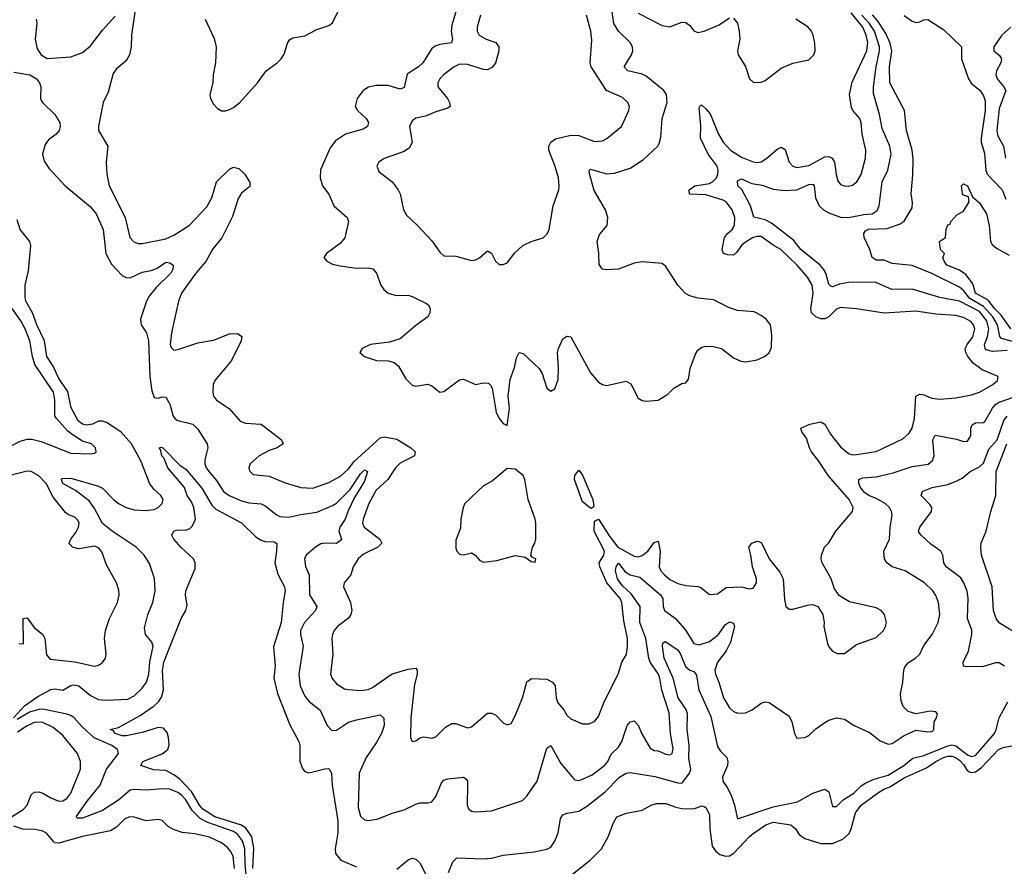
# Model space of a CAD drawing. Header units: inches. Extents: x 1694797 to 1849917, y 907313 to 1017959.
# Tile 641 of 656: x 1804013 to 1808975, y 964881 to 969148. Entities that reach past the tile are written whole.
import ezdxf

# ---------------------------------------------------------------- set-up
doc = ezdxf.new("R2010")
doc.units = ezdxf.units.IN
doc.header["$MEASUREMENT"] = 0
doc.layers.add('B8906', color=7, linetype='Continuous')

msp = doc.modelspace()

# ---------------------------------------------------------------- linework, layer by layer
at = {"layer": 'B8906', "color": 5}
for points, elevation in [([(1806229.7, 969250.3), (1806190, 969119.6), (1806187.8, 969087.8), (1806194.6, 969050), (1806189.3, 969030.7), (1806130, 969023.4), (1806110, 969016.7), (1806090, 969002.6), (1806043.7, 968930), (1806022.7, 968910), (1805966.3, 968873.7), (1805950, 968805.4), (1805930, 968798), (1805870, 968816.5), (1805810, 968816.8), (1805770, 968807.2), (1805743.5, 968790), (1805713.7, 968750), (1805703.5, 968710), (1805715.5, 968690), (1805758.4, 968650), (1805770.2, 968630), (1805766, 968610), (1805744, 968596), (1805654, 968570), (1805603.6, 968536.4), (1805577.6, 968502.4), (1805528.4, 968391.6), (1805527.1, 968350), (1805539.1, 968310), (1805570, 968268.5), (1805596.1, 968210), (1805663.7, 968150), (1805670.3, 968130), (1805652, 968048), (1805630, 968021.3), (1805558.8, 967970), (1805546, 967950), (1805561, 967930), (1805590, 967914.9), (1805627.1, 967907.1), (1805710, 967894.9), (1805770, 967896.9), (1805792.1, 967892), (1805810.2, 967870.2), (1805832.9, 967810), (1805848.5, 967788.5), (1805870, 967770.3), (1805910, 967758), (1805970, 967758.6), (1805990, 967752.4), (1806059.7, 967719.7), (1806072.7, 967710), (1806081.3, 967690), (1806080.3, 967670), (1806070.1, 967649.9), (1806010, 967607), (1805930, 967539.3), (1805876.8, 967523.2), (1805781, 967510), (1805738.8, 967490), (1805726.8, 967470), (1805750.4, 967450.4), (1805810.3, 967430.2), (1805870, 967427.7), (1805900.1, 967420.1), (1805922.1, 967402.1), (1805958.4, 967338.4), (1805990, 967306.3), (1806010, 967300.7), (1806070, 967310.2), (1806090, 967302.7), (1806130, 967270.2), (1806150, 967273.8), (1806230, 967332.2), (1806250, 967336.6), (1806310, 967308.9), (1806350, 967317.3), (1806375.5, 967315.5), (1806386.2, 967306.2), (1806394.7, 967290), (1806414, 967170), (1806430, 967138), (1806450, 967112), (1806470, 967102), (1806480.5, 967190), (1806474.8, 967250), (1806485.1, 967334.9), (1806505.8, 967394.2), (1806516.5, 967443.5), (1806529.5, 967470.5), (1806550, 967466), (1806630.4, 967390), (1806645.4, 967365.4), (1806670, 967291), (1806690, 967274.8), (1806710, 967286.8), (1806726.1, 967333.9), (1806728.7, 967391.3), (1806722.5, 967470), (1806727.9, 967490), (1806750, 967539.5), (1806770, 967552.9), (1806790.2, 967550.2), (1806890, 967367.9), (1806930, 967321.3), (1806950, 967309.1), (1806970, 967304.7), (1807070, 967326.7), (1807092.2, 967312.2), (1807130, 967240.3), (1807150, 967228.8), (1807170, 967225.3), (1807230, 967230.7), (1807278.9, 967261.1), (1807310, 967290.8), (1807350, 967314.8), (1807370, 967318), (1807383.2, 967336.8), (1807392, 967390), (1807418.5, 967461.5), (1807430, 967481.6), (1807450, 967497), (1807470, 967502), (1807510, 967500.3), (1807550, 967490.3), (1807610, 967443.8), (1807647.4, 967427.4), (1807670, 967423.7), (1807730, 967433.4), (1807766.6, 967450), (1807790, 967468.4), (1807802, 967498), (1807803, 967557), (1807796.9, 967610), (1807776.9, 967636.9), (1807750, 967657.3), (1807714.6, 967674.6), (1807630, 967681.5), (1807590, 967694.8), (1807510, 967735.2), (1807430, 967744), (1807390, 967755.5), (1807368.3, 967768.3), (1807329.4, 967809.4), (1807270, 967903.5), (1807250, 967918.5), (1807150, 967927.7), (1807110, 967920.3), (1807030, 967890.7), (1806970, 967886.3), (1806949.7, 967890), (1806933.7, 967913.7), (1806931.8, 967971.8), (1806922.9, 968030), (1806934.7, 968065.3), (1806974.2, 968110), (1806977.1, 968150), (1806965.6, 968190), (1806907.4, 968287.4), (1806882.2, 968377.8), (1806884.7, 968390), (1806890, 968393.6), (1806970, 968371.3), (1807010, 968373.5), (1807090, 968399.3), (1807156.5, 968443.5), (1807229.7, 968510), (1807236.4, 968523.6), (1807243.6, 968556.4), (1807250.5, 968650), (1807276.5, 968730), (1807273.3, 968770), (1807258.8, 968790), (1807170, 968863.4), (1807150, 968873.8), (1807078.3, 968890), (1807058.5, 968910), (1807096.4, 968970), (1807102.3, 968990), (1807100.7, 969010), (1807090, 969032.8), (1807029.9, 969089.9), (1807007.7, 969127.7), (1806997.7, 969197.7)], 720), ([(1804095, 969150), (1804099.2, 969130), (1804091.5, 969050), (1804100.8, 969000.8), (1804120.3, 968970), (1804152, 968952), (1804270, 968961.1), (1804330, 968981.9), (1804370, 969016.1), (1804430, 969094.5), (1804494.7, 969165.3)], 680), ([(1804593.8, 969186.2), (1804575.8, 969070), (1804574.4, 969010), (1804566, 968970), (1804550, 968939.8), (1804500.5, 968899.5), (1804484.3, 968875.7), (1804458, 968782), (1804433.8, 968730), (1804410.3, 968610.3), (1804410.4, 968590), (1804457, 968510), (1804448.2, 968430), (1804451.2, 968368.8), (1804463.8, 968310), (1804544.1, 968150), (1804568, 968050), (1804587.9, 968027.9), (1804610, 968020.2), (1804630, 968019.7), (1804750, 968043.5), (1804790, 968061.9), (1804866.1, 968110), (1804955.4, 968204.6), (1804981.6, 968250), (1805004.8, 968330), (1805070, 968394.5), (1805090, 968404.4), (1805117.3, 968397.3), (1805147.4, 968370), (1805172, 968328), (1805172.4, 968307.6), (1805130, 968273.5), (1805113, 968247), (1805084.7, 968155.3), (1805032, 968048), (1804986.9, 967993.1), (1804950.5, 967929.5), (1804900.1, 967870), (1804827.8, 967770), (1804813, 967730), (1804778, 967570), (1804770.3, 967510.3), (1804775.4, 967495.4), (1804790, 967482.6), (1804810, 967486.2), (1804910, 967518.5), (1804990, 967532.2), (1805070, 967563.8), (1805110, 967565.7), (1805131.6, 967551.5), (1805128.8, 967530), (1805079.6, 967430), (1804996.5, 967330), (1804987.8, 967310), (1804986, 967270), (1804990.2, 967250), (1805004.6, 967230), (1805068.7, 967188.7), (1805124.5, 967124.5), (1805150, 967115), (1805230.1, 967110.1), (1805333, 967030), (1805340.7, 967010), (1805310.7, 966990), (1805270, 966977.2), (1805220.4, 966950), (1805174, 966910), (1805167.6, 966890), (1805170, 966881), (1805174, 966870), (1805190, 966856.5), (1805270, 966846.7), (1805350, 966814.2), (1805430, 966790.2), (1805490, 966787.5), (1805570, 966815.6), (1805630, 966847.6), (1805670, 966883.6), (1805699.2, 966920.8), (1805830, 967040.9), (1805850, 967045), (1805913, 967033), (1805983.7, 966990), (1806006, 966970), (1806002.6, 966950), (1805930, 966912.5), (1805906.1, 966890), (1805868.6, 966830), (1805810, 966776.3), (1805772.2, 966710), (1805743.3, 966630), (1805740.9, 966610), (1805748.5, 966590), (1805827.8, 966530), (1805838.5, 966510), (1805817.4, 966490), (1805746, 966454), (1805719.3, 966430), (1805694, 966390), (1805682.3, 966350), (1805647.2, 966310), (1805644.7, 966290), (1805679.2, 966210), (1805687.5, 966170), (1805682.4, 966150), (1805670, 966132.5), (1805614.2, 966090), (1805597.8, 966070), (1805589.3, 966050), (1805585.6, 966030), (1805590.2, 965950), (1805579.7, 965850), (1805587.4, 965827.4), (1805610, 965800.8), (1805650, 965776.2), (1805670, 965771.9), (1805730, 965767.2), (1805768.3, 965771.7), (1805790, 965782.2), (1805890, 965850.8), (1805970, 965875), (1806010, 965879.5), (1806015.8, 965870), (1806015.5, 965850), (1806003, 965797), (1805983.5, 965630), (1805981.6, 965530), (1805990, 965511), (1806010, 965513.4), (1806030, 965528.2), (1806050, 965534), (1806090, 965527), (1806110, 965533.7), (1806158.2, 965581.9), (1806190, 965601.3), (1806210, 965601.3), (1806270, 965578.9), (1806290, 965584.9), (1806370, 965652.2), (1806390, 965652.7), (1806410, 965644.9), (1806450, 965603.8), (1806470, 965593.4), (1806490, 965600.7), (1806510, 965638.8), (1806546.4, 965730), (1806569, 965811), (1806592.2, 965827.8), (1806670, 965824.9), (1806698.3, 965810), (1806710.9, 965790), (1806717.3, 965730), (1806725.6, 965705.6), (1806755.6, 965670), (1806770, 965643.1), (1806790, 965623.6), (1806850, 965598.9), (1806880.7, 965599.3), (1806909.8, 965610.2), (1806930, 965636.3), (1806959.1, 965710), (1807029.8, 965850), (1807048, 965910), (1807070.9, 965949.1), (1807076.8, 965990), (1807075.3, 966030), (1807058.1, 966118.1), (1807047, 966210), (1807039.6, 966230), (1806972.7, 966310), (1806936.9, 966390), (1806932.9, 966410), (1806956.3, 966450), (1806959.9, 966470), (1806908.4, 966570), (1806910, 966620.4), (1806930, 966630.7), (1806985.4, 966545.4), (1807028.1, 966490), (1807110, 966443.7), (1807130, 966440.8), (1807150, 966446.7), (1807178.4, 966470), (1807210, 966513.4), (1807230, 966519.5), (1807240.3, 966470), (1807235.6, 966390), (1807244.4, 966370), (1807262, 966350), (1807290, 966326.7), (1807330, 966307.1), (1807370, 966295.6), (1807430, 966291.5), (1807446, 966286), (1807490, 966250.3), (1807530, 966254.3), (1807573.9, 966286.1), (1807650, 966289.4), (1807690, 966280.2), (1807710, 966283.5), (1807726.2, 966310), (1807725.8, 966330), (1807705.6, 966390), (1807698, 966450), (1807687.4, 966490), (1807702.4, 966510), (1807730, 966520.2), (1807737.3, 966517.3), (1807750.6, 966510.6), (1807790.1, 966430), (1807843, 966363), (1807860.5, 966330), (1807866.7, 966226.7), (1807874.8, 966190), (1807890, 966177.3), (1807910, 966176.3), (1807990, 966199.1), (1808010, 966200.7), (1808036, 966190), (1808060.7, 966150), (1808066.8, 966110), (1808064.9, 966090), (1808083.4, 966003.4), (1808090, 965986.8), (1808110, 965964.9), (1808132.8, 965952.8), (1808170, 965953.4), (1808230, 965999.3), (1808330, 966034.6), (1808366.6, 966070), (1808376.3, 966090), (1808381.6, 966110), (1808371.8, 966150), (1808354.5, 966170), (1808330, 966184.2), (1808194.7, 966214.7), (1808144.7, 966244.7), (1808120.1, 966280.1), (1808102.9, 966330), (1808056.9, 966410), (1808051.5, 966430), (1808053, 966450), (1808069.6, 966490), (1808090, 966510.5), (1808125.7, 966570), (1808210.6, 966669.4), (1808213.8, 966690), (1808192.7, 966730), (1808089.2, 966849.2), (1808036.1, 966930), (1808003.8, 966970), (1807993, 966990), (1807978.4, 967038.4), (1807954.3, 967070), (1807949.6, 967090), (1807994.5, 967110), (1808050, 967121.1), (1808070, 967108.9), (1808099, 967059), (1808150, 966994.8), (1808190, 966961), (1808210, 966955.4), (1808230, 966956.4), (1808330, 966971.6), (1808464.1, 967035.9), (1808496.2, 967063.8), (1808510.4, 967089.7), (1808522.5, 967137.5), (1808530, 967250.2), (1808550, 967259.8), (1808570, 967256.4), (1808610, 967239.8), (1808650, 967234.7), (1808730, 967241.8), (1808810, 967256.9), (1808850, 967271.2), (1808918, 967310), (1808941.6, 967330), (1808943.7, 967350), (1808862.8, 967382.8), (1808817.4, 967417.4), (1808791.5, 967450), (1808781, 967470), (1808778.1, 967490), (1808787.1, 967510), (1808816.9, 967550), (1808825.8, 967590), (1808819.6, 967610), (1808807.1, 967627.1), (1808770, 967647.5), (1808730, 967656.2), (1808630, 967663), (1808530, 967679.2), (1808370, 967668.9), (1808230, 967689.9), (1808150, 967696.5), (1808130, 967689), (1808090.4, 967649.6), (1808070, 967639.7), (1808050, 967640.3), (1808025.2, 967650), (1808003.2, 967670), (1807999.6, 967690), (1808012, 967770), (1808006.2, 967810), (1807983.4, 967850), (1807931.3, 967910), (1807849.1, 967989.1), (1807810, 968010.9), (1807750, 968054.4), (1807730, 968055.3), (1807710, 968049.9), (1807670, 968027.1), (1807650.4, 968009.6), (1807626, 967974), (1807610, 967961), (1807582.4, 967962.4), (1807559.1, 967970), (1807552.6, 967990), (1807565.4, 968050), (1807579.6, 968070), (1807602.7, 968090), (1807614.7, 968110), (1807617.4, 968150), (1807603.2, 968190), (1807573.6, 968230), (1807558, 968238), (1807470, 968264.8), (1807389.2, 968269.2), (1807386.4, 968286.4), (1807386.8, 968290), (1807414.7, 968310), (1807490, 968322.6), (1807504.9, 968330), (1807524.2, 968350), (1807531.9, 968370), (1807533.1, 968390), (1807527.4, 968410), (1807482.6, 968470), (1807444.3, 968550), (1807445.2, 968614.8), (1807436.6, 968703.4), (1807443.4, 968716.6), (1807450, 968716.8), (1807470, 968699.2), (1807492.9, 968672.9), (1807534.9, 968570), (1807558.9, 968530), (1807595.1, 968490), (1807650, 968454.1), (1807710, 968430.8), (1807730, 968427.8), (1807750, 968432.1), (1807778, 968450), (1807830, 968495.8), (1807850, 968506), (1807870, 968492.7), (1807890.2, 968430), (1807910, 968410.2), (1807930, 968403.5), (1807990, 968413.1), (1808070, 968456.5), (1808090, 968458.7), (1808108.3, 968450), (1808119.6, 968430), (1808126.9, 968366.9), (1808136.2, 968336.2), (1808150, 968316.9), (1808167.3, 968310), (1808190, 968308.3), (1808210, 968313.6), (1808232, 968330), (1808253, 968367), (1808276.1, 968450), (1808277.7, 968490), (1808258.5, 968570), (1808253.7, 968630), (1808246.3, 968650), (1808211.2, 968690), (1808204.6, 968704.6), (1808194.8, 968770), (1808208, 968832), (1808282.7, 968990), (1808287.3, 969032.7), (1808279.3, 969070), (1808262.3, 969110), (1808202.6, 969182.6)], 680), ([(1804947, 969150), (1804993.3, 969053.3), (1805002.2, 969010), (1804999.3, 968930), (1804988, 968870), (1804986.3, 968830), (1804970.4, 968770), (1804974.4, 968750), (1804990, 968722), (1805010, 968699.3), (1805030, 968688.8), (1805050, 968687.9), (1805070, 968694.7), (1805090, 968704.5), (1805121.4, 968730), (1805210.6, 968830), (1805254.7, 968890), (1805310, 968929.5), (1805330.5, 968950), (1805345.6, 968974.4), (1805363.1, 969030), (1805373.3, 969046.7), (1805390, 969055.8), (1805450, 969065.5), (1805510, 969097.8), (1805570, 969118.8), (1805590, 969131.5), (1805618.1, 969190)], 720), ([(1806335.8, 969170), (1806318, 969110), (1806319.1, 969090), (1806329, 969070), (1806363.7, 969050), (1806412, 969032), (1806426.8, 969010), (1806427.2, 968990), (1806411.2, 968928.8), (1806392.9, 968907.1), (1806370, 968895.7), (1806350, 968895.8), (1806270, 968922.6), (1806230, 968923.1), (1806202.4, 968910), (1806148.8, 968870), (1806130.3, 968850), (1806120.3, 968830), (1806119.5, 968810), (1806168.9, 968750), (1806178.9, 968730), (1806181.6, 968710), (1806170, 968701.3), (1806110, 968683.9), (1806057.8, 968662.2), (1806009.3, 968650.7), (1805990, 968638.4), (1805977.4, 968610), (1805990.2, 968530.2), (1805977.8, 968502.2), (1805950, 968483.5), (1805850, 968447.8), (1805823, 968430), (1805813, 968410), (1805823.4, 968383.4), (1805890, 968330.3), (1805919.6, 968290), (1805930.2, 968270), (1805946.3, 968190), (1805961.8, 968161.8), (1806018, 968110), (1806090, 968032.7), (1806130, 967976.3), (1806150, 967957.1), (1806210, 967956.5), (1806290, 967934.6), (1806310, 967937.4), (1806330, 967947), (1806370, 967982), (1806390, 967970.8), (1806410.7, 967930), (1806430, 967913.4), (1806450, 967913.4), (1806470, 967922), (1806508.1, 967971.9), (1806549.2, 968010), (1806590, 968030.6), (1806651.8, 968048.2), (1806671.7, 968068.3), (1806682, 968090), (1806701.3, 968210), (1806729.7, 968290), (1806732, 968310), (1806727.7, 968350), (1806712.3, 968407.7), (1806679.3, 968490), (1806679.2, 968510), (1806689.7, 968530), (1806713.3, 968546.7), (1806790, 968566.5), (1806830, 968563.2), (1806910, 968533.4), (1806950, 968537.8), (1806971.6, 968548.4), (1807046.2, 968610), (1807083.5, 968690), (1807085.6, 968710), (1807077.2, 968730), (1807050, 968755.6), (1806970, 968791.2), (1806892.8, 968910), (1806887.6, 968930), (1806895.7, 969044.3), (1806891.7, 969090), (1806868.8, 969170)], 740), ([(1807130, 969180.5), (1807250, 969118.4), (1807290, 969111.6), (1807350, 969134.9), (1807370, 969133.1), (1807390, 969118), (1807410, 969092.2), (1807430, 969083.1), (1807462.7, 969090), (1807538.4, 969121.6), (1807590, 969156.5)], 720), ([(1808990, 967480.9), (1808915, 967475), (1808884.3, 967484.3), (1808878, 967490), (1808875.8, 967510), (1808890.5, 967550), (1808897.5, 967590), (1808887.6, 967630), (1808850, 967676.5), (1808750, 967729.2), (1808650, 967747.9), (1808510, 967789.9), (1808407.7, 967787.7), (1808325, 967825), (1808190, 967823), (1808144.9, 967815.1), (1808110, 967801), (1808102.9, 967802.9), (1808090, 967814.3), (1808074.9, 967870), (1808064.2, 967890), (1808046.3, 967910), (1807949.8, 967989.8), (1807914.8, 968034.8), (1807801.9, 968121.9), (1807770, 968138.2), (1807713, 968153), (1807695.6, 968210), (1807651.7, 968291.6), (1807632.1, 968310), (1807630, 968336.3), (1807650, 968345.2), (1807702.8, 968322.8), (1807754.1, 968314.1), (1807810, 968293.9), (1807870, 968287.5), (1807930, 968290.6), (1807990, 968316.4), (1808010, 968318.8), (1808017.1, 968310), (1808023.1, 968250), (1808042.8, 968210), (1808063.5, 968190), (1808090, 968173.6), (1808150, 968153.3), (1808190, 968150.1), (1808266.5, 968166.5), (1808309.9, 968170.1), (1808333.5, 968186.5), (1808343.9, 968210), (1808359.6, 968330), (1808387.9, 968390), (1808405.4, 968470), (1808399, 968510), (1808359.2, 968599.2), (1808346.3, 968670), (1808315.2, 968775.2), (1808316.2, 968810), (1808329.6, 968910), (1808346.8, 968990), (1808346.6, 969010), (1808320.2, 969090), (1808293.7, 969130), (1808256.8, 969170)], 660), ([(1809039.4, 967519.4), (1808961.6, 967541.6), (1808951.8, 967551.8), (1808941.2, 967610), (1808917.8, 967650), (1808870, 967702.7), (1808801.8, 967741.8), (1808770, 967783.6), (1808750, 967798.9), (1808610, 967869.4), (1808510, 967909.2), (1808410, 967919), (1808370, 967935), (1808330, 967936.5), (1808308.5, 967948.5), (1808297.4, 967990), (1808268, 968050), (1808267.1, 968070), (1808276, 968084), (1808290, 968091.9), (1808385.2, 968094.8), (1808450, 968119.6), (1808470, 968132.2), (1808510, 968198.7), (1808513.2, 968226.8), (1808505.6, 968270), (1808514.7, 968365.3), (1808515.6, 968444.4), (1808510.4, 968490), (1808481.9, 968590), (1808472.8, 968690), (1808398.3, 968830), (1808396.9, 968910), (1808408.5, 968990), (1808400.6, 969030), (1808377.7, 969077.7), (1808338.8, 969138.8), (1808310, 969172.4)], 640), ([(1808470, 969169.1), (1808510, 969139.7), (1808530, 969133.8), (1808550, 969137.2), (1808570, 969147.6), (1808590, 969148.5), (1808670, 969097), (1808759.5, 969010), (1808759.7, 968950), (1808794, 968850), (1808810, 968825.9), (1808853, 968790), (1808870, 968764), (1808878.7, 968738.7), (1808879.3, 968690), (1808857.7, 968550), (1808858.1, 968530), (1808874.6, 968474.6), (1808881.7, 968390), (1808889.2, 968370), (1808964.8, 968290), (1808983.6, 968243.6)], 640), ([(1807610, 969155.3), (1807630.2, 969130.2), (1807639.6, 969090), (1807642.8, 969050), (1807630.3, 968990), (1807633.7, 968970), (1807671.4, 968911.4), (1807690.3, 968850.3), (1807710.4, 968830.4), (1807750, 968832), (1807770, 968842), (1807850, 968903.1), (1807910, 968929), (1807990, 968945.2), (1808015.1, 968970), (1808021.5, 968990), (1808020.4, 969030), (1808012.2, 969070), (1808002.6, 969090), (1807986.3, 969110), (1807924.2, 969150)], 720), ([(1809008.4, 969110), (1808963.2, 969070), (1808921.5, 969010), (1808922.8, 968990), (1808948.7, 968968.7), (1808960.2, 968950), (1808957.1, 968930), (1808936.1, 968890), (1808932.8, 968870), (1808939.8, 968850), (1808972.7, 968810), (1808982.5, 968790), (1808950, 968699.6), (1808937.6, 968590), (1808943.1, 968563.1), (1808970.8, 968510), (1808981.3, 968450)], 660), ([(1803982.5, 968882.5), (1804064, 968870), (1804096.9, 968850), (1804113, 968830), (1804119.6, 968810), (1804117.1, 968750), (1804121.1, 968741.1), (1804128.7, 968728.7), (1804190.5, 968670.5), (1804214.8, 968630), (1804217.3, 968610), (1804212.2, 968590), (1804197.1, 968570), (1804158, 968542), (1804140.6, 968519.4), (1804127.4, 968470), (1804135.4, 968435.4), (1804159.3, 968399.3), (1804242.4, 968310), (1804370, 968204.7), (1804398.4, 968170), (1804433, 968090), (1804446.4, 967970), (1804476.2, 967916.2), (1804530, 967858.2), (1804550, 967847.6), (1804570, 967846.8), (1804630, 967874.6), (1804676.1, 967883.9), (1804705.1, 967894.9), (1804750, 967924.9), (1804770, 967922.8), (1804786, 967910), (1804784.9, 967890), (1804774.9, 967870), (1804701.3, 967798.7), (1804665.1, 967754.9), (1804651.3, 967728.7), (1804621.5, 967638.5), (1804625.4, 967610), (1804651, 967570), (1804662.3, 967530), (1804668.5, 967350), (1804678, 967278), (1804690, 967243.6), (1804710, 967240.2), (1804730, 967246.7), (1804750, 967245.7), (1804769.5, 967209.5), (1804786, 967150), (1804796.3, 967136.3), (1804810, 967127.6), (1804884.9, 967110), (1804910, 967084.6), (1804958.2, 967010), (1804961.1, 966990), (1804946.1, 966930), (1804946.5, 966910), (1804953.3, 966890), (1804965.3, 966870), (1805005.4, 966825.4), (1805040.2, 966770), (1805068.1, 966750), (1805130, 966723.3), (1805170, 966713.3), (1805230, 966707.8), (1805250, 966698.5), (1805310, 966650.2), (1805323.9, 966643.9), (1805370, 966640.9), (1805430, 966654.8), (1805510, 966665.6), (1805590, 966698.7), (1805610, 966711.4), (1805679.1, 966780.9), (1805730, 966859.4), (1805750, 966879.4), (1805766.3, 966870), (1805750, 966822.4), (1805700.9, 966739.1), (1805667.9, 966672.1), (1805652.5, 966630), (1805626.1, 966590), (1805621.7, 966570), (1805634.5, 966530), (1805630, 966522.6), (1805610, 966507.7), (1805550, 966509.2), (1805530, 966505.6), (1805503.5, 966490), (1805455.9, 966450), (1805448.8, 966431.2), (1805452.4, 966392.4), (1805470.9, 966350.9), (1805473.7, 966250), (1805510.2, 966190), (1805503.5, 966170), (1805447.5, 966110), (1805428.4, 966070), (1805427.3, 966050), (1805441.9, 965990), (1805419.5, 965850), (1805425.5, 965790), (1805450, 965738.3), (1805471.2, 965711.2), (1805527.7, 965667.7), (1805561.8, 965590), (1805586.3, 965566.3), (1805610, 965567.5), (1805670, 965607.1), (1805710, 965620.1), (1805830, 965644.7), (1805848.4, 965628.4), (1805849.4, 965590), (1805836.8, 965550), (1805810, 965502.9), (1805758.9, 965430), (1805723.2, 965350), (1805718.2, 965178.2), (1805730, 965133.4), (1805750, 965115.3), (1805770, 965111.7), (1805819.1, 965120.9), (1805890, 965148.9), (1805950, 965165.2), (1806010, 965194.9), (1806030, 965200.3), (1806070, 965200.4), (1806090, 965206.4), (1806110, 965232.7), (1806138.1, 965301.9), (1806150, 965314.7), (1806170, 965321.2), (1806250, 965330.2), (1806261.8, 965321.8), (1806268.9, 965310), (1806270, 965294), (1806267.5, 965190), (1806277, 965170), (1806290, 965159.6), (1806310, 965156.5), (1806390, 965160.7), (1806547.2, 965212.7), (1806567.1, 965232.9), (1806621, 965310), (1806670, 965477.3), (1806689.6, 965490.4), (1806740, 965400), (1806803.7, 965323.7), (1806810, 965317.3), (1806830, 965314), (1806850, 965320.6), (1806898.3, 965341.7), (1806960.8, 965390), (1806976.4, 965410), (1806993.9, 965446.1), (1807030, 965482.2), (1807047.5, 965510), (1807074.6, 965590), (1807090, 965609.1), (1807110, 965614.6), (1807130, 965591.8), (1807148.1, 965548.1), (1807190, 965476.4), (1807210, 965465.2), (1807230, 965462.7), (1807270, 965445.6), (1807290, 965443.5), (1807301.1, 965450), (1807306.7, 965473.3), (1807292.8, 965550), (1807286.1, 965653.9), (1807248.5, 965768.5), (1807239.8, 965830), (1807231.7, 965850), (1807190, 965910), (1807182.8, 965930), (1807169.1, 966030), (1807138, 966110), (1807139.4, 966190), (1807094.6, 966254.6), (1807050, 966294.9), (1807025.9, 966330), (1807016.1, 966370), (1807019.1, 966390), (1807030, 966408.9), (1807065, 966365), (1807090, 966350.9), (1807137.9, 966337.9), (1807242.8, 966250), (1807254.7, 966230), (1807255.8, 966190), (1807263.2, 966170), (1807317.1, 966130), (1807370, 966069.2), (1807410, 966004.2), (1807437.4, 965997.4), (1807490, 966014.4), (1807533.1, 966046.9), (1807570, 966099.5), (1807590, 966113.6), (1807610, 966107), (1807615.7, 966090), (1807595, 966010), (1807573, 965967), (1807529.6, 965910), (1807516.8, 965870), (1807519.8, 965850), (1807537.1, 965810), (1807560.2, 965730), (1807590, 965680.4), (1807610, 965660.9), (1807632.4, 965652.4), (1807670, 965655.2), (1807703.6, 965670), (1807750, 965702.6), (1807770, 965710.4), (1807790, 965707), (1807890, 965638), (1807904.6, 965610), (1807918, 965550), (1807930, 965526.8), (1807970, 965530.6), (1807990, 965540.5), (1808025.6, 965574.4), (1808070, 965606.7), (1808090, 965618.5), (1808130, 965629.1), (1808170, 965623.1), (1808218.8, 965590), (1808295.9, 965555.9), (1808350, 965513), (1808390, 965496.3), (1808410, 965500.5), (1808470, 965540.4), (1808530, 965567.3), (1808590, 965558.8), (1808610, 965560.7), (1808619.3, 965570), (1808621.2, 965610), (1808634, 965630), (1808639, 965650), (1808630, 965659), (1808603.2, 965663.2), (1808530, 965649.2), (1808490, 965660.9), (1808466.2, 965686.2), (1808455.5, 965715.5), (1808452.2, 965750), (1808463.8, 965810), (1808467.9, 965870), (1808474.2, 965885.8), (1808492.5, 965907.5), (1808530, 965931.4), (1808548.6, 965950), (1808570, 965993.7), (1808612, 966050), (1808641.8, 966110), (1808650.7, 966150), (1808643.7, 966210), (1808630, 966246), (1808615, 966270), (1808573.3, 966310), (1808476.2, 966370), (1808410, 966389.8), (1808382.8, 966410), (1808371.6, 966430), (1808367.1, 966470), (1808396.8, 966530), (1808399.8, 966590), (1808409.1, 966650), (1808407, 966670), (1808396.3, 966690), (1808374.3, 966710), (1808333.3, 966733.3), (1808292, 966750), (1808270, 966765.4), (1808249.8, 966790.2), (1808241.4, 966810), (1808242, 966830), (1808261.1, 966838.9), (1808330, 966844.6), (1808415.3, 966864.7), (1808510, 966896.4), (1808591.7, 966908.3), (1808613.4, 966926.6), (1808621, 966950), (1808614.4, 967030), (1808625.9, 967054.1), (1808733.7, 967033.6), (1808770, 967022), (1808790, 967023.6), (1808806.6, 967050), (1808807.2, 967090), (1808813.9, 967106.1), (1808830, 967116.6), (1808870, 967116.9), (1808877.3, 967122.7), (1808914.8, 967190), (1808930.9, 967209.1), (1808950, 967220.3), (1809070, 967262.2)], 660), ([(1809007.8, 967590), (1808959.1, 967659.1), (1808927, 967690), (1808893.6, 967733.6), (1808830.5, 967770), (1808815.8, 967815.8), (1808782.5, 967862.6), (1808750, 967885.8), (1808685.6, 967910), (1808671.6, 967930), (1808664.5, 967950), (1808674, 967970), (1808654, 967990), (1808649.3, 968030), (1808679, 968050), (1808682, 968090), (1808690, 968114), (1808702, 968118), (1808706, 968130), (1808736.4, 968163.6), (1808770, 968182), (1808798, 968230), (1808795.3, 968255.3), (1808770, 968264), (1808765.2, 968270), (1808759, 968310), (1808770, 968321), (1808790, 968311), (1808814.8, 968254.8), (1808850, 968224.7), (1808884.9, 968170), (1808898.4, 968110), (1808904.9, 968030), (1808914, 968014), (1808935.5, 967995.5), (1809000.3, 967960.2)], 620), ([(1803980.8, 965630), (1804037.7, 965690), (1804103.4, 965736.6), (1804170, 965771.8), (1804190, 965775.5), (1804230, 965768.5), (1804270, 965792.8), (1804283.6, 965796.4), (1804310, 965790.1), (1804370, 965742.5), (1804410, 965721.8), (1804450, 965718.1), (1804557.2, 965722.8), (1804590, 965740.5), (1804630, 965779.3), (1804651, 965809), (1804663.7, 965850), (1804667.8, 965912.2), (1804684.6, 965990), (1804679.2, 966010), (1804646.6, 966050), (1804642.5, 966082.5), (1804659.1, 966150), (1804683.4, 966210), (1804696.2, 966270), (1804691.4, 966331.4), (1804666.9, 966406.9), (1804639.8, 966450), (1804599.4, 966490), (1804478.9, 966570), (1804430, 966608), (1804387.5, 966687.5), (1804362.8, 966722.8), (1804294.7, 966774.7), (1804230, 966809.8), (1804222.6, 966830), (1804225.2, 966834.8), (1804270, 966837.5), (1804410, 966796.8), (1804430, 966786.7), (1804487.4, 966727.4), (1804510, 966710.1), (1804550, 966689.5), (1804590, 966678.4), (1804645.6, 966674.4), (1804690, 966678.8), (1804711, 966689), (1804730, 966708.9), (1804735, 966730), (1804723.8, 966750), (1804690, 966779.5), (1804669.2, 966809.1), (1804623.9, 966923.9), (1804576.4, 967010), (1804521.7, 967070), (1804450, 967117.1), (1804430, 967124.9), (1804410, 967123.8), (1804380.3, 967110), (1804350, 967105), (1804329.3, 967109.3), (1804306.6, 967126.6), (1804272.4, 967192.4), (1804254.6, 967274.6), (1804210, 967340.2), (1804181.4, 967401.4), (1804148.7, 967450), (1804137.2, 967530), (1804098.9, 967610), (1804076.6, 967670), (1804044.2, 967730), (1804039.7, 967750), (1804039.9, 967810), (1804057.7, 967882.3), (1804069.3, 968010), (1804064.1, 968030), (1804015.1, 968090), (1803999.4, 968139.4)], 660), ([(1803970, 966999.5), (1804015.9, 967024.1), (1804050, 967033.8), (1804073.4, 967033.4), (1804121.7, 967021.7), (1804270, 966963.5), (1804370, 966959.5), (1804390, 966963), (1804398, 966970), (1804395.1, 966990), (1804374.5, 967010), (1804330, 967024.4), (1804276.7, 967056.7), (1804254.8, 967074.8), (1804197.7, 967137.7), (1804190.5, 967150.5), (1804190.4, 967230), (1804182.6, 967270), (1804089.4, 967409.4), (1804076.6, 967450), (1804064.1, 967530), (1804040.5, 967590), (1804018.5, 967630), (1803960.6, 967710)], 680), ([(1808976.9, 965890), (1808950, 965906.6), (1808930, 965906), (1808870, 965887.9), (1808786.6, 965886.6), (1808769.2, 965890), (1808767.3, 965910), (1808794.9, 965965.1), (1808811.8, 966050), (1808811.5, 966071.5), (1808789.2, 966130), (1808792.2, 966232.2), (1808787.6, 966267.6), (1808771.8, 966310), (1808755.3, 966335.3), (1808681.4, 966390), (1808669.8, 966410), (1808665.6, 966450), (1808655.1, 966470), (1808605.3, 966505.3), (1808555.4, 966550), (1808544.9, 966564.9), (1808542.7, 966570), (1808549.8, 966590), (1808608.5, 966670), (1808609.7, 966690), (1808602, 966702), (1808556.9, 966750), (1808563.6, 966770), (1808570, 966773.8), (1808612, 966790), (1808690, 966804.8), (1808736.6, 966823.4), (1808762.9, 966837.1), (1808803.5, 966870), (1808850, 966893.6), (1808870, 966913.5), (1808897, 966983), (1808938.6, 967030), (1808972.8, 967127.3), (1808990, 967149)], 640), ([(1805188.2, 964870), (1805193.2, 964973.2), (1805182, 965030), (1805153.2, 965073.2), (1805130, 965089.2), (1804995.8, 965130), (1804935.8, 965170), (1804918.3, 965190), (1804878.1, 965258.1), (1804820.2, 965320.2), (1804790, 965343), (1804750, 965363.7), (1804687.9, 965367.9), (1804623.6, 965390), (1804633.3, 965410), (1804731.4, 965448.6), (1804759.6, 965470), (1804766.1, 965493.9), (1804763.4, 965530), (1804755.9, 965555.9), (1804736.7, 965576.7), (1804710, 965581.3), (1804630, 965554.7), (1804550, 965538.5), (1804530, 965539.2), (1804493.6, 965550), (1804484.7, 965564.7), (1804468.7, 965570), (1804510, 965580.2), (1804619.4, 965640.6), (1804690.8, 965690), (1804711.7, 965710), (1804726.8, 965733.2), (1804738.1, 965770), (1804732.2, 965870), (1804738.8, 965910), (1804827.3, 966130), (1804850.7, 966170), (1804856.8, 966196.8), (1804847.9, 966250), (1804849.8, 966270), (1804897.5, 966382.6), (1804897.3, 966410), (1804888.7, 966430), (1804824.2, 966490), (1804789.8, 966530), (1804779.1, 966550), (1804790, 966571.1), (1804810, 966577.1), (1804850, 966574.7), (1804870, 966583.2), (1804883.4, 966596.6), (1804898, 966630), (1804889.9, 966690), (1804878.2, 966718.2), (1804857.5, 966750), (1804842.6, 966790), (1804759.7, 966890), (1804739.6, 966939.6), (1804729.8, 966950), (1804722, 966982), (1804715.3, 966990), (1804726.9, 966993.1), (1804733.7, 966990), (1804821.1, 966901.1), (1804850, 966881.8), (1804930, 966787.1), (1804981.6, 966701.6), (1805001.1, 966681.1), (1805130, 966611.9), (1805202.2, 966542.2), (1805225.8, 966525.8), (1805250, 966517.8), (1805296, 966516), (1805307.9, 966507.9), (1805307.4, 966470), (1805298.6, 966410), (1805314.1, 966354.1), (1805347.2, 966290), (1805350.1, 966270), (1805339.8, 966210), (1805330.8, 966110), (1805292.3, 965987.7), (1805299.8, 965890), (1805294.4, 965830), (1805312.3, 965752.3), (1805374.8, 965594.8), (1805420.2, 965510), (1805424.2, 965490), (1805424, 965410), (1805440.4, 965370), (1805450, 965359.3), (1805470, 965351.8), (1805550, 965372.3), (1805570, 965373.4), (1805584.9, 965350), (1805586.8, 965290), (1805616.1, 965110), (1805615.4, 965050), (1805602.2, 964970), (1805605, 964945), (1805631.9, 964911.9), (1805710, 964878)], 640), ([(1809050, 966045.3), (1808948.4, 966108.4), (1808934, 966130), (1808921.1, 966170), (1808913.2, 966290), (1808860.7, 966450), (1808856.4, 966490), (1808859.1, 966510), (1808883.9, 966570), (1808907, 966670), (1808932.3, 966750), (1808934.1, 966870), (1808987.1, 967010)], 620), ([(1804010, 966004.8), (1804030, 966003.1), (1804032.6, 966007.4), (1804030, 966130.8), (1804050, 966133.8), (1804085.1, 966085.1), (1804129.7, 966049.7), (1804139.4, 966030), (1804147, 965947), (1804165.6, 965925.6), (1804290.9, 965910.9), (1804389.6, 965890.4), (1804410, 965895.5), (1804430, 965907.7), (1804444.5, 965930), (1804447.8, 965950), (1804439.8, 966030), (1804444.5, 966070), (1804465.6, 966130), (1804505, 966210), (1804514.4, 966250), (1804512.3, 966272.3), (1804500.3, 966310), (1804450, 966400.5), (1804425.9, 966465.9), (1804410, 966486.2), (1804390, 966494), (1804310, 966481.9), (1804278.5, 966490), (1804264.7, 966504.7), (1804262.3, 966510), (1804269.9, 966530), (1804296.1, 966563.9), (1804308.6, 966590), (1804311.7, 966610), (1804306.1, 966626.1), (1804290, 966640.2), (1804254.9, 966654.9), (1804244.1, 966664.1), (1804182.1, 966742.1), (1804146.1, 966810), (1804110, 966849.5), (1804070.6, 966870.6), (1804050, 966872.6), (1803970, 966852.2)], 680), ([(1806174, 964850), (1806195.8, 964904.2), (1806215.6, 964924.4), (1806350, 964918.6), (1806390, 964922.9), (1806450, 964938.2), (1806606, 964954), (1806670, 964967), (1806690, 964978.4), (1806710, 965008.4), (1806726, 965050), (1806738, 965122), (1806750, 965140.2), (1806771.4, 965148.6), (1806830, 965159.3), (1806870, 965183), (1806963.8, 965256.2), (1807036.5, 965330), (1807070, 965350.6), (1807090, 965353.3), (1807214.6, 965334.6), (1807330, 965301.3), (1807350, 965301), (1807355.3, 965304.7), (1807388.1, 965350), (1807395.9, 965370), (1807385.3, 965425.3), (1807386.5, 965490), (1807376.8, 965570), (1807379, 965650), (1807371.2, 965671.2), (1807331, 965730), (1807306.4, 965830), (1807260.9, 965930), (1807251.7, 965990), (1807253.7, 966006.3), (1807265.3, 966014.7), (1807330, 965971.3), (1807343.9, 965950), (1807368.6, 965888.6), (1807390, 965870.1), (1807410, 965862.7), (1807423.9, 965843.9), (1807435.1, 965770), (1807496.3, 965636.4), (1807530, 965484.4), (1807542.4, 965462.4), (1807577.3, 965430), (1807581.6, 965410), (1807579.3, 965390), (1807555.3, 965330), (1807556.1, 965310), (1807578.9, 965278.9), (1807599, 965239), (1807615, 965190), (1807630, 965120.7), (1807810, 965180.4), (1807933.3, 965206.7), (1808010, 965250.3), (1808070, 965270.4), (1808090, 965256), (1808110, 965182.8), (1808130, 965183), (1808163.7, 965216.3), (1808216.5, 965250), (1808254, 965286), (1808277.9, 965302.1), (1808319.3, 965320.7), (1808390, 965341.3), (1808468.7, 965390), (1808514.5, 965425.5), (1808570, 965440.1), (1808690, 965489), (1808710, 965492.9), (1808730, 965487.6), (1808790, 965443.6), (1808810, 965434.8), (1808830, 965439.8), (1808925, 965550), (1808934.9, 965570), (1808948.4, 965630), (1808993.6, 965710)], 640), ([(1805159.6, 964790), (1805148.4, 964890), (1805147.6, 964970), (1805135.4, 965010), (1805110, 965043.7), (1805090, 965056.7), (1804961.7, 965101.7), (1804922.8, 965122.8), (1804882.2, 965162.2), (1804850, 965215.7), (1804830, 965237.5), (1804810, 965253.2), (1804769, 965270), (1804731.8, 965271.8), (1804650, 965264.3), (1804590, 965268.3), (1804570, 965264.7), (1804510, 965214.2), (1804430, 965162.2), (1804330, 965123.2), (1804303.5, 965123.5), (1804298, 965130), (1804352.3, 965210), (1804418.5, 965290), (1804449.6, 965370.4), (1804510.8, 965450), (1804506.3, 965470), (1804477.7, 965490), (1804388.4, 965528.4), (1804325.1, 965585.1), (1804287.1, 965630), (1804270, 965641.5), (1804250, 965647.7), (1804130, 965672.8), (1804110, 965672.2), (1804062.8, 965657.2), (1803999.8, 965620.2)], 660), ([(1803971.3, 965130), (1804030, 965167.4), (1804050, 965189.3), (1804070, 965242), (1804085.1, 965254.9), (1804110, 965257.3), (1804129.8, 965250.2), (1804170, 965225.8), (1804210, 965210.1), (1804230, 965210.9), (1804250, 965222.7), (1804270, 965250.3), (1804319.8, 965370), (1804318.7, 965410), (1804304.5, 965450), (1804230, 965541.1), (1804181.5, 965581.5), (1804130, 965605.2), (1804090, 965607.3), (1804050, 965588.8), (1804002.3, 965557.7)], 680), ([(1806790, 964835.5), (1806888.6, 964911.4), (1806945.1, 964970), (1806979.3, 965030), (1807003.2, 965096.8), (1807022, 965130), (1807071.7, 965148.3), (1807150, 965164.9), (1807195.3, 965190), (1807222.4, 965197.6), (1807270, 965197.6), (1807318.9, 965178.9), (1807350, 965172.2), (1807410, 965170.8), (1807450, 965186), (1807462, 965182), (1807470, 965178), (1807490, 965142), (1807490.7, 965070), (1807502, 964982), (1807518.8, 964958.8), (1807541.2, 964941.2), (1807570, 964931.6), (1807590, 964933.9), (1807611.8, 964948.2), (1807688.4, 965030), (1807710, 965046), (1807772.4, 965090), (1807810, 965103.6), (1807899.2, 965090), (1807922.3, 965070), (1807941.1, 965041.1), (1807970, 965021), (1808050, 964995.6), (1808110, 964996), (1808161.7, 965018.3), (1808192.8, 965047.2), (1808204, 965070), (1808224.7, 965150), (1808253.4, 965190), (1808335.6, 965250), (1808367.7, 965270), (1808398.5, 965281.5), (1808470, 965327.9), (1808582.4, 965377.6), (1808630, 965410.1), (1808668.4, 965430), (1808690, 965436.1), (1808710, 965436.4), (1808729.1, 965430), (1808750, 965416), (1808770, 965395), (1808786.7, 965366.7), (1808798, 965358), (1808810, 965353.6), (1808830, 965358), (1808860.4, 965379.6), (1808945.6, 965470), (1808970, 965479.9), (1809012.5, 965487.5)], 620), ([(1805094.6, 964870), (1805088.1, 964930), (1805076.3, 964956.3), (1805058.1, 964978.1), (1805030, 964999.4), (1804970, 965028.8), (1804895, 965045), (1804832.4, 965052.4), (1804787.1, 965067.1), (1804761, 965081), (1804730, 965112), (1804710, 965116.8), (1804650, 965110.9), (1804590, 965128.7), (1804566, 965130), (1804540.7, 965119.3), (1804501.4, 965078.6), (1804470, 965060.8), (1804330, 965032), (1804210, 964998.4), (1804190, 964999.7), (1804184.1, 965004.1), (1804148.6, 965048.6), (1804130, 965058.4), (1804090, 965066.4), (1804028.1, 965068.1), (1803983.2, 965083.2)], 680), ([(1805912.9, 964867.1), (1805970, 964914.2), (1805990, 964922), (1806010, 964916.5), (1806030, 964898.7), (1806070, 964820.3)], 640)]:
    msp.add_lwpolyline(points, dxfattribs=dict(at, elevation=elevation))
for points, elevation in [([(1806470, 966886), (1806396.2, 966823.8), (1806350, 966798.4), (1806256.4, 966710), (1806247, 966690), (1806235.6, 966630), (1806234.7, 966585.3), (1806210, 966524), (1806210, 966484.7), (1806215.5, 966470), (1806230, 966453.4), (1806250, 966450.6), (1806290, 966460.7), (1806308.4, 966448.4), (1806330, 966424), (1806350, 966414), (1806418, 966422), (1806510, 966447.7), (1806559.8, 966439.8), (1806590, 966418), (1806610, 966414), (1806613.2, 966430), (1806598, 966438), (1806588, 966450), (1806597.6, 966490), (1806609.6, 966510), (1806614, 966530), (1806614.3, 966610), (1806611.1, 966630), (1806575.6, 966730), (1806559.1, 966830), (1806549.6, 966850), (1806510, 966882.9)], 720), ([(1806895.3, 966684.7), (1806890, 966685.2), (1806850, 966717.9), (1806809.5, 966830), (1806810, 966850.4), (1806830, 966877.1), (1806850, 966853.1), (1806901.6, 966730), (1806905.6, 966694.4)], 680)]:
    msp.add_lwpolyline(points, close=True, dxfattribs=dict(at, elevation=elevation))

doc.saveas('drawing.dxf')
